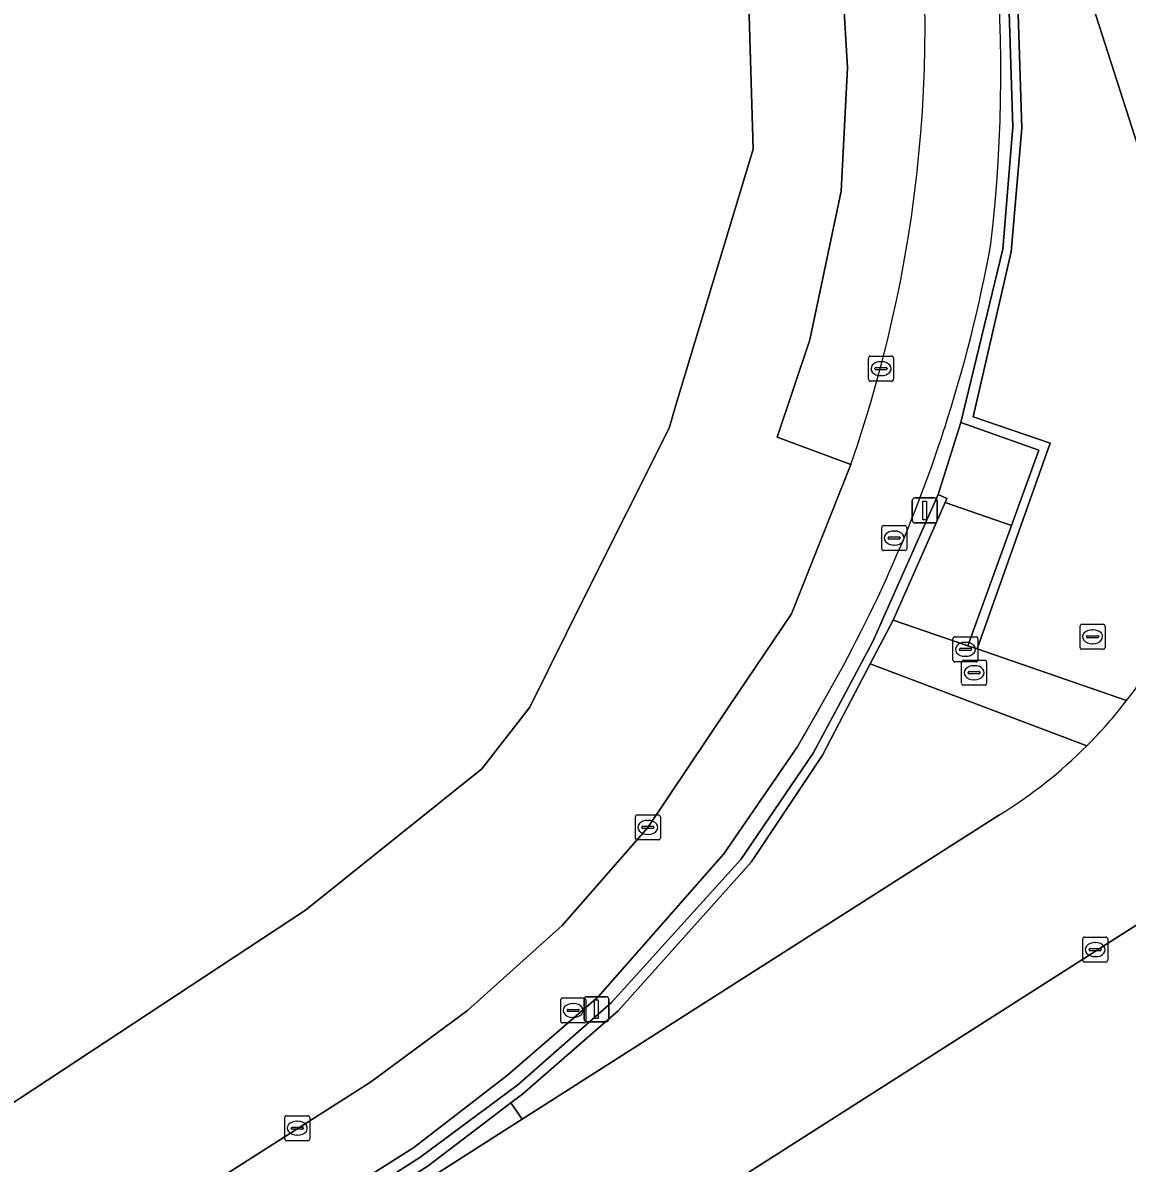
# Model space of a CAD drawing. Extents: x 161477 to 163040, y 383680 to 384871.
# Drawn here: x 162757.7 to 162801.91, y 384231.75 to 384277.4 of the extents above; entities that cross this region are included whole.
import ezdxf

# ---------------------------------------------------------------- set-up
doc = ezdxf.new("R2010")
doc.units = 0
for name, color, linetype in [('IMGEO_Berm_groen', 7, 'Continuous'), ('IMGEO_Berm_open', 7, 'Continuous'), ('IMGEO_Fietspad_open', 7, 'Continuous'), ('IMGEO_Gemengd_bos', 7, 'Continuous'), ('IMGEO_Kolk', 7, 'Continuous'), ('IMGEO_Lichtmast', 7, 'Continuous'), ('IMGEO_Muur', 7, 'Continuous'), ('IMGEO_Rioolput', 7, 'Continuous'), ('IMGEO_Voetpad_op_trap', 7, 'Continuous'), ('IMGEO_Voetpad_open', 7, 'Continuous')]:
    doc.layers.add(name, color=color, linetype=linetype)

msp = doc.modelspace()

# ---------------------------------------------------------------- linework, layer by layer
at = {"layer": 'IMGEO_Berm_groen'}
for points in [[(162712.633, 384459.824), (162740.568, 384408), (162747.949, 384394.24), (162757.124, 384375.468), (162766.529, 384347.024), (162782.254, 384298.067), (162784.758, 384290.27), (162786.785, 384281.406), (162786.77, 384278.144), (162786.934, 384272.336), (162783.872, 384262.182), (162783.569, 384261.176), (162780.201, 384254.445), (162777.995, 384250), (162776.076, 384247.535), (162769.02, 384241.879), (162719.164, 384209.03), (162709.291, 384203.756), (162707.384, 384202.741), (162696.814, 384197.09), (162687.543, 384192.138), (162678.849, 384188.781)], [(162719.917, 384202.066), (162771.611, 384234.986), (162775.495, 384237.856), (162779.29, 384241.257), (162782.718, 384245.18), (162785.955, 384250), (162788.468, 384253.741), (162790.846, 384259.717), (162787.902, 384260.811), (162789.21, 384264.703), (162790.459, 384270.654), (162790.712, 384275.611), (162790.111, 384285.695), (162789.667, 384287.848), (162769.683, 384350.356), (162764.739, 384366.211)], [(162804.618, 384265.377), (162799.943, 384279.918), (162799.634, 384280.892), (162797.119, 384288.811), (162796.465, 384288.602), (162796.647, 384287.874), (162797.385, 384282.775), (162797.689, 384273.179), (162797.268, 384268.236), (162795.739, 384261.629), (162798.828, 384260.57), (162795.9, 384252.333), (162801.889, 384250.265)], [(162800.3, 384248.458), (162791.628, 384251.74), (162790.715, 384250), (162789.711, 384248.086), (162786.861, 384243.791), (162781.533, 384237.848), (162777.717, 384234.527), (162777.229, 384234.156), (162777.691, 384233.503), (162789.362, 384240.95), (162796.802, 384245.697)], [(162807.058, 384244.367), (162806.827, 384244.221), (162804.914, 384242.955), (162740.876, 384202.134), (162728.183, 384194.06), (162727.443, 384193.677), (162725.567, 384192.746), (162726.577, 384189.869), (162762.818, 384203.024), (162771.283, 384206.403), (162775.251, 384208.154), (162778.93, 384210.051), (162780.986, 384211.111), (162782.117, 384211.937), (162785.094, 384214.111)]]:
    msp.add_lwpolyline(points, dxfattribs=at)
for centre, radius, start, end in [((162788.918, 384260.266), 16.379, 322.3678, 346.0999), ((162786.889, 384261.852), 18.954, 301.5331, 315.0356)]:
    msp.add_arc(centre, radius, start, end, dxfattribs=at)
at = {"layer": 'IMGEO_Berm_open'}
for points in [[(162724.124, 384199.308), (162724.556, 384199.583), (162734.477, 384205.927), (162777.691, 384233.503), (162777.229, 384234.156), (162773.925, 384231.646), (162725.026, 384200.481), (162724.888, 384200.831), (162773.596, 384231.968), (162777.519, 384234.877), (162781.265, 384238.179), (162786.441, 384243.903), (162789.342, 384248.157), (162790.322, 384250), (162791.722, 384252.635), (162794.348, 384258.518), (162795.254, 384261.395), (162796.936, 384268.334), (162797.329, 384273.231), (162797.025, 384282.858), (162796.348, 384287.619), (162794.579, 384293.79), (162777.286, 384348.584)], [(162789.615, 384250), (162788.702, 384248.4), (162785.763, 384244.136), (162780.736, 384238.411), (162777.101, 384235.269), (162773.348, 384232.379), (162724.809, 384201.573)]]:
    msp.add_lwpolyline(points, dxfattribs=at)
for centre, radius, start, end in [((162736.676, 384275.445), 60.176, 353.42707, 18.40636), ((162740.191, 384278.774), 57.186, 342.0414, 349.708), ((162740.101, 384278.79), 57.276, 329.824, 342.0536)]:
    msp.add_arc(centre, radius, start, end, dxfattribs=at)
at = {"layer": 'IMGEO_Fietspad_open'}
for points in [[(162774.37, 384358.856), (162776.334, 384353.796), (162778.046, 384348.883), (162797.119, 384288.811), (162799.634, 384280.892), (162799.943, 384279.918), (162804.618, 384265.377)], [(162790.846, 384259.717), (162788.468, 384253.741), (162785.955, 384250), (162782.718, 384245.18), (162779.29, 384241.257), (162775.495, 384237.856), (162771.611, 384234.986), (162719.917, 384202.066)], [(162724.809, 384201.573), (162773.348, 384232.379), (162777.101, 384235.269), (162780.736, 384238.411), (162785.763, 384244.136), (162788.702, 384248.4), (162789.615, 384250)], [(162796.802, 384245.697), (162789.362, 384240.95), (162777.691, 384233.503), (162734.477, 384205.927), (162724.556, 384199.583), (162724.124, 384199.308), (162727.443, 384193.677), (162728.183, 384194.06), (162740.876, 384202.134), (162804.914, 384242.955)]]:
    msp.add_lwpolyline(points, dxfattribs=at)
for centre, radius, start, end in [((162736.676, 384275.445), 60.176, 353.42707, 18.40636), ((162740.499, 384277.279), 53.323, 340.7701, 10.0189), ((162740.191, 384278.774), 57.186, 342.0414, 349.708), ((162740.101, 384278.79), 57.276, 329.824, 342.0536), ((162788.918, 384260.266), 16.379, 322.3678, 346.0999), ((162786.896, 384261.847), 18.946, 315.0319, 322.314), ((162786.889, 384261.852), 18.954, 301.5331, 315.0356)]:
    msp.add_arc(centre, radius, start, end, dxfattribs=at)
at = {"layer": 'IMGEO_Gemengd_bos'}
msp.add_lwpolyline([(162687.543, 384192.138), (162696.814, 384197.09), (162707.384, 384202.741), (162709.291, 384203.756), (162719.164, 384209.03), (162769.02, 384241.879), (162776.076, 384247.535), (162777.995, 384250), (162780.201, 384254.445), (162783.569, 384261.176), (162783.872, 384262.182), (162786.934, 384272.336), (162786.77, 384278.144), (162786.785, 384281.406), (162784.758, 384290.27), (162782.254, 384298.067), (162766.529, 384347.024), (162757.124, 384375.468), (162747.949, 384394.24), (162740.568, 384408), (162712.633, 384459.824)], dxfattribs=at)
at = {"layer": 'IMGEO_Kolk'}
for p, q in [((162791.63, 384264.053), (162792.482, 384264.053)), ((162791.555, 384263.127), (162791.555, 384263.979)), ((162791.814, 384263.547), (162791.814, 384263.559)), ((162791.857, 384263.596), (162792.255, 384263.596)), ((162792.043, 384263.833), (162792.068, 384263.833)), ((162792.298, 384263.559), (162792.298, 384263.547)), ((162792.556, 384263.979), (162792.556, 384263.127)), ((162792.252, 384263.51), (162791.854, 384263.51)), ((162792.066, 384263.273), (162792.041, 384263.273)), ((162792.482, 384263.053), (162791.63, 384263.053)), ((162800.027, 384252.394), (162800.027, 384253.246)), ((162800.102, 384253.32), (162800.954, 384253.32)), ((162800.515, 384253.1), (162800.54, 384253.1)), ((162801.028, 384253.246), (162801.028, 384252.394)), ((162794.933, 384251.891), (162794.933, 384252.743)), ((162795.008, 384252.817), (162795.86, 384252.817)), ((162795.421, 384252.597), (162795.446, 384252.597)), ((162795.934, 384252.743), (162795.934, 384251.891)), ((162800.286, 384252.814), (162800.286, 384252.826)), ((162800.724, 384252.777), (162800.326, 384252.777)), ((162800.329, 384252.863), (162800.727, 384252.863)), ((162800.77, 384252.826), (162800.77, 384252.814)), ((162795.192, 384252.311), (162795.192, 384252.323)), ((162795.63, 384252.274), (162795.232, 384252.274)), ((162795.235, 384252.36), (162795.633, 384252.36)), ((162795.676, 384252.323), (162795.676, 384252.311)), ((162800.954, 384252.32), (162800.102, 384252.32)), ((162800.538, 384252.54), (162800.513, 384252.54)), ((162795.86, 384251.817), (162795.008, 384251.817)), ((162795.284, 384250.956), (162795.284, 384251.808)), ((162795.359, 384251.882), (162796.211, 384251.882)), ((162795.444, 384252.037), (162795.419, 384252.037)), ((162796.285, 384251.808), (162796.285, 384250.956)), ((162795.543, 384251.376), (162795.543, 384251.388)), ((162795.981, 384251.339), (162795.583, 384251.339)), ((162795.586, 384251.425), (162795.984, 384251.425)), ((162795.772, 384251.662), (162795.797, 384251.662)), ((162796.027, 384251.388), (162796.027, 384251.376)), ((162796.211, 384250.882), (162795.359, 384250.882)), ((162795.795, 384251.102), (162795.77, 384251.102)), ((162782.223, 384244.763), (162782.223, 384245.615)), ((162782.298, 384245.689), (162783.15, 384245.689)), ((162782.711, 384245.469), (162782.736, 384245.469)), ((162783.224, 384245.615), (162783.224, 384244.763)), ((162782.482, 384245.183), (162782.482, 384245.195)), ((162782.92, 384245.146), (162782.522, 384245.146)), ((162782.525, 384245.232), (162782.923, 384245.232)), ((162782.734, 384244.909), (162782.709, 384244.909)), ((162782.966, 384245.195), (162782.966, 384245.183)), ((162783.15, 384244.689), (162782.298, 384244.689)), ((162800.132, 384239.869), (162800.132, 384240.721)), ((162800.207, 384240.795), (162801.059, 384240.795)), ((162801.133, 384240.721), (162801.133, 384239.869)), ((162800.391, 384240.289), (162800.391, 384240.301)), ((162800.434, 384240.338), (162800.832, 384240.338)), ((162800.62, 384240.575), (162800.645, 384240.575)), ((162800.875, 384240.301), (162800.875, 384240.289)), ((162800.829, 384240.252), (162800.431, 384240.252)), ((162800.643, 384240.015), (162800.618, 384240.015)), ((162801.059, 384239.795), (162800.207, 384239.795)), ((162768.186, 384232.721), (162768.186, 384233.573)), ((162768.261, 384233.647), (162769.113, 384233.647)), ((162768.674, 384233.427), (162768.699, 384233.427)), ((162769.187, 384233.573), (162769.187, 384232.721)), ((162768.445, 384233.141), (162768.445, 384233.153)), ((162768.883, 384233.104), (162768.485, 384233.104)), ((162768.488, 384233.19), (162768.886, 384233.19)), ((162768.929, 384233.153), (162768.929, 384233.141)), ((162769.113, 384232.647), (162768.261, 384232.647)), ((162768.697, 384232.867), (162768.672, 384232.867))]:
    msp.add_line(p, q, dxfattribs=at)
for points in [[(162791.63, 384264.053), (162792.482, 384264.053)], [(162791.555, 384263.127), (162791.555, 384263.979)], [(162792.556, 384263.979), (162792.556, 384263.127)], [(162792.482, 384263.053), (162791.63, 384263.053)], [(162800.027, 384252.394), (162800.027, 384253.246)], [(162800.102, 384253.32), (162800.954, 384253.32)], [(162801.028, 384253.246), (162801.028, 384252.394)], [(162794.933, 384251.891), (162794.933, 384252.743)], [(162795.008, 384252.817), (162795.86, 384252.817)], [(162795.934, 384252.743), (162795.934, 384251.891)], [(162800.954, 384252.32), (162800.102, 384252.32)], [(162795.86, 384251.817), (162795.008, 384251.817)], [(162795.284, 384250.956), (162795.284, 384251.808)], [(162795.359, 384251.882), (162796.211, 384251.882)], [(162796.285, 384251.808), (162796.285, 384250.956)], [(162796.211, 384250.882), (162795.359, 384250.882)], [(162782.223, 384244.763), (162782.223, 384245.615)], [(162782.298, 384245.689), (162783.15, 384245.689)], [(162783.224, 384245.615), (162783.224, 384244.763)], [(162783.15, 384244.689), (162782.298, 384244.689)], [(162800.132, 384239.869), (162800.132, 384240.721)], [(162800.207, 384240.795), (162801.059, 384240.795)], [(162801.133, 384240.721), (162801.133, 384239.869)], [(162801.059, 384239.795), (162800.207, 384239.795)], [(162768.186, 384232.721), (162768.186, 384233.573)], [(162768.261, 384233.647), (162769.113, 384233.647)], [(162769.187, 384233.573), (162769.187, 384232.721)], [(162769.113, 384232.647), (162768.261, 384232.647)]]:
    msp.add_lwpolyline(points, dxfattribs=at)
for centre, radius, start, end in [((162791.632, 384263.977), 0.0765, 91.552, 178.448), ((162791.632, 384263.977), 0.0765, 91.552, 178.448), ((162792.48, 384263.977), 0.0765, 1.552, 88.448), ((162792.48, 384263.977), 0.0765, 1.552, 88.448), ((162791.854, 384263.556), 0.0403, 85.8775, 175.7526), ((162792.259, 384263.558), 0.0386, 1.7309, 96.639), ((162791.632, 384263.129), 0.0765, 181.552, 268.448), ((162791.632, 384263.129), 0.0765, 181.552, 268.448), ((162791.851, 384263.546), 0.0366, 178.938, 274.7102), ((162792.255, 384263.553), 0.043, 264.8664, 352.4533), ((162792.48, 384263.129), 0.0765, 271.552, 358.448), ((162792.48, 384263.129), 0.0765, 271.552, 358.448), ((162800.104, 384253.244), 0.0765, 91.552, 178.448), ((162800.104, 384253.244), 0.0765, 91.552, 178.448), ((162800.952, 384253.244), 0.0765, 1.552, 88.448), ((162800.952, 384253.244), 0.0765, 1.552, 88.448), ((162795.01, 384252.741), 0.0765, 91.552, 178.448), ((162795.01, 384252.741), 0.0765, 91.552, 178.448), ((162795.858, 384252.741), 0.0765, 1.552, 88.448), ((162795.858, 384252.741), 0.0765, 1.552, 88.448), ((162800.326, 384252.823), 0.0403, 85.8775, 175.7526), ((162800.323, 384252.813), 0.0366, 178.938, 274.7102), ((162800.727, 384252.82), 0.043, 264.8664, 352.4533), ((162800.731, 384252.825), 0.0386, 1.7309, 96.639), ((162795.232, 384252.32), 0.0403, 85.8775, 175.7526), ((162795.229, 384252.31), 0.0366, 178.938, 274.7102), ((162795.633, 384252.317), 0.043, 264.8664, 352.4533), ((162795.637, 384252.322), 0.0386, 1.7309, 96.639), ((162800.104, 384252.396), 0.0765, 181.552, 268.448), ((162800.104, 384252.396), 0.0765, 181.552, 268.448), ((162800.952, 384252.396), 0.0765, 271.552, 358.448), ((162800.952, 384252.396), 0.0765, 271.552, 358.448), ((162795.01, 384251.893), 0.0765, 181.552, 268.448), ((162795.01, 384251.893), 0.0765, 181.552, 268.448), ((162795.361, 384251.806), 0.0765, 91.552, 178.448), ((162795.361, 384251.806), 0.0765, 91.552, 178.448), ((162795.858, 384251.893), 0.0765, 271.552, 358.448), ((162795.858, 384251.893), 0.0765, 271.552, 358.448), ((162796.209, 384251.806), 0.0765, 1.552, 88.448), ((162796.209, 384251.806), 0.0765, 1.552, 88.448), ((162795.583, 384251.385), 0.0403, 85.8775, 175.7526), ((162795.58, 384251.375), 0.0366, 178.938, 274.7102), ((162795.984, 384251.382), 0.043, 264.8664, 352.4533), ((162795.988, 384251.387), 0.0386, 1.7309, 96.639), ((162795.361, 384250.958), 0.0765, 181.552, 268.448), ((162795.361, 384250.958), 0.0765, 181.552, 268.448), ((162796.209, 384250.958), 0.0765, 271.552, 358.448), ((162796.209, 384250.958), 0.0765, 271.552, 358.448), ((162782.3, 384245.613), 0.0765, 91.552, 178.448), ((162782.3, 384245.613), 0.0765, 91.552, 178.448), ((162783.148, 384245.613), 0.0765, 1.552, 88.448), ((162783.148, 384245.613), 0.0765, 1.552, 88.448), ((162782.522, 384245.192), 0.0403, 85.8775, 175.7526), ((162782.519, 384245.182), 0.0366, 178.938, 274.7102), ((162782.923, 384245.189), 0.043, 264.8664, 352.4533), ((162782.927, 384245.194), 0.0386, 1.7309, 96.639), ((162782.3, 384244.765), 0.0765, 181.552, 268.448), ((162782.3, 384244.765), 0.0765, 181.552, 268.448), ((162783.148, 384244.765), 0.0765, 271.552, 358.448), ((162783.148, 384244.765), 0.0765, 271.552, 358.448), ((162800.209, 384240.719), 0.0765, 91.552, 178.448), ((162800.209, 384240.719), 0.0765, 91.552, 178.448), ((162801.057, 384240.719), 0.0765, 1.552, 88.448), ((162801.057, 384240.719), 0.0765, 1.552, 88.448), ((162800.431, 384240.298), 0.0403, 85.8775, 175.7526), ((162800.428, 384240.288), 0.0366, 178.938, 274.7102), ((162800.832, 384240.295), 0.043, 264.8664, 352.4533), ((162800.836, 384240.3), 0.0386, 1.7309, 96.639), ((162800.209, 384239.871), 0.0765, 181.552, 268.448), ((162800.209, 384239.871), 0.0765, 181.552, 268.448), ((162801.057, 384239.871), 0.0765, 271.552, 358.448), ((162801.057, 384239.871), 0.0765, 271.552, 358.448), ((162768.263, 384233.571), 0.0765, 91.552, 178.448), ((162768.263, 384233.571), 0.0765, 91.552, 178.448), ((162769.111, 384233.571), 0.0765, 1.552, 88.448), ((162769.111, 384233.571), 0.0765, 1.552, 88.448), ((162768.485, 384233.15), 0.0403, 85.8775, 175.7526), ((162768.482, 384233.14), 0.0366, 178.938, 274.7102), ((162768.886, 384233.147), 0.043, 264.8664, 352.4533), ((162768.89, 384233.152), 0.0386, 1.7309, 96.639), ((162768.263, 384232.723), 0.0765, 181.552, 268.448), ((162768.263, 384232.723), 0.0765, 181.552, 268.448), ((162769.111, 384232.723), 0.0765, 271.552, 358.448), ((162769.111, 384232.723), 0.0765, 271.552, 358.448)]:
    msp.add_arc(centre, radius, start, end, dxfattribs=at)
for centre, major_axis, ratio, start_param, end_param in [((162792.042, 384263.553), (-0.387, 0.002), 0.722429, 4.712389, 7.853982), ((162792.067, 384263.553), (-0.39, 0.002), 0.717154, 1.570796, 4.712389), ((162800.514, 384252.82), (-0.387, 0.002), 0.722429, 4.712389, 7.853982), ((162800.539, 384252.82), (-0.39, 0.002), 0.717154, 1.570796, 4.712389), ((162795.42, 384252.317), (-0.387, 0.002), 0.722429, 4.712389, 7.853982), ((162795.445, 384252.317), (-0.39, 0.002), 0.717154, 1.570796, 4.712389), ((162795.771, 384251.382), (-0.387, 0.002), 0.722429, 4.712389, 7.853982), ((162795.796, 384251.382), (-0.39, 0.002), 0.717154, 1.570796, 4.712389), ((162782.71, 384245.189), (-0.387, 0.002), 0.722429, 4.712389, 7.853982), ((162782.735, 384245.189), (-0.39, 0.002), 0.717154, 1.570796, 4.712389), ((162800.619, 384240.295), (-0.387, 0.002), 0.722429, 4.712389, 7.853982), ((162800.644, 384240.295), (-0.39, 0.002), 0.717154, 1.570796, 4.712389), ((162768.673, 384233.147), (-0.387, 0.002), 0.722429, 4.712389, 7.853982), ((162768.698, 384233.147), (-0.39, 0.002), 0.717154, 1.570796, 4.712389)]:
    msp.add_ellipse(centre, major_axis=major_axis, ratio=ratio, start_param=start_param, end_param=end_param, dxfattribs=at)
at = {"layer": 'IMGEO_Lichtmast'}
for p, q in [((162793.309, 384257.477), (162793.309, 384258.277)), ((162793.309, 384258.277), (162793.309, 384257.477)), ((162793.409, 384258.377), (162794.199, 384258.377)), ((162794.199, 384258.377), (162793.409, 384258.377)), ((162794.299, 384258.277), (162794.299, 384257.477)), ((162794.299, 384257.477), (162794.299, 384258.277)), ((162794.199, 384257.377), (162793.409, 384257.377)), ((162793.409, 384257.377), (162794.199, 384257.377)), ((162780.168, 384237.511), (162780.168, 384238.311)), ((162780.168, 384238.311), (162780.168, 384237.511)), ((162780.268, 384238.411), (162781.058, 384238.411)), ((162781.058, 384238.411), (162780.268, 384238.411)), ((162781.158, 384238.311), (162781.158, 384237.511)), ((162781.158, 384237.511), (162781.158, 384238.311)), ((162781.058, 384237.411), (162780.268, 384237.411)), ((162780.268, 384237.411), (162781.058, 384237.411))]:
    msp.add_line(p, q, dxfattribs=at)
for points in [[(162793.729, 384258.252), (162793.879, 384258.252), (162793.879, 384257.502), (162793.729, 384257.502), (162793.729, 384258.252)], [(162780.588, 384238.286), (162780.738, 384238.286), (162780.738, 384237.536), (162780.588, 384237.536), (162780.588, 384238.286)]]:
    msp.add_lwpolyline(points, dxfattribs=at)
for centre, start, end in [((162793.409, 384258.277), 90, 180), ((162793.409, 384258.277), 90, 180), ((162794.199, 384258.277), 0, 90), ((162794.199, 384258.277), 360, 90), ((162793.409, 384257.477), 180, 270), ((162793.409, 384257.477), 180, 270), ((162794.199, 384257.477), 270, 0), ((162794.199, 384257.477), 270, 0), ((162780.268, 384238.311), 90, 180), ((162780.268, 384238.311), 90, 180), ((162781.058, 384238.311), 0, 90), ((162781.058, 384238.311), 360, 90), ((162780.268, 384237.511), 180, 270), ((162780.268, 384237.511), 180, 270), ((162781.058, 384237.511), 270, 0), ((162781.058, 384237.511), 270, 0)]:
    msp.add_arc(centre, 0.1, start, end, dxfattribs=at)
at = {"layer": 'IMGEO_Muur'}
for points in [[(162778.421, 384346.433), (162777.676, 384348.734), (162777.286, 384348.584), (162794.579, 384293.79), (162796.348, 384287.619), (162797.025, 384282.858), (162797.329, 384273.231), (162796.936, 384268.334), (162795.254, 384261.395), (162798.37, 384260.297), (162797.274, 384257.277), (162795.527, 384252.462), (162795.9, 384252.333), (162798.828, 384260.57), (162795.739, 384261.629), (162797.268, 384268.236), (162797.689, 384273.179), (162797.385, 384282.775), (162796.647, 384287.874), (162796.465, 384288.602), (162795.746, 384291.47)], [(162773.925, 384231.646), (162777.229, 384234.156), (162777.717, 384234.527), (162781.533, 384237.848), (162786.861, 384243.791), (162789.711, 384248.086), (162790.715, 384250), (162791.628, 384251.74), (162792.546, 384253.491), (162794.62, 384258.195), (162794.691, 384258.357), (162794.348, 384258.518), (162791.722, 384252.635), (162790.322, 384250), (162789.342, 384248.157), (162786.441, 384243.903), (162781.265, 384238.179), (162777.519, 384234.877), (162773.596, 384231.968), (162724.888, 384200.831), (162725.026, 384200.481)]]:
    msp.add_lwpolyline(points, close=True, dxfattribs=at)
at = {"layer": 'IMGEO_Rioolput'}
for p, q in [((162792.085, 384256.346), (162792.085, 384257.198)), ((162792.16, 384257.272), (162793.012, 384257.272)), ((162793.086, 384257.198), (162793.086, 384256.346)), ((162792.344, 384256.766), (162792.344, 384256.778)), ((162792.782, 384256.729), (162792.384, 384256.729)), ((162792.387, 384256.815), (162792.785, 384256.815)), ((162792.573, 384257.052), (162792.598, 384257.052)), ((162792.828, 384256.778), (162792.828, 384256.766)), ((162793.012, 384256.272), (162792.16, 384256.272)), ((162792.596, 384256.492), (162792.571, 384256.492)), ((162779.231, 384237.433), (162779.231, 384238.285)), ((162779.306, 384238.359), (162780.158, 384238.359)), ((162779.719, 384238.139), (162779.744, 384238.139)), ((162780.232, 384238.285), (162780.232, 384237.433)), ((162779.49, 384237.853), (162779.49, 384237.865)), ((162779.928, 384237.816), (162779.53, 384237.816)), ((162779.533, 384237.902), (162779.931, 384237.902)), ((162779.742, 384237.579), (162779.717, 384237.579)), ((162779.974, 384237.865), (162779.974, 384237.853)), ((162780.158, 384237.359), (162779.306, 384237.359))]:
    msp.add_line(p, q, dxfattribs=at)
for points in [[(162792.085, 384256.346), (162792.085, 384257.198)], [(162792.16, 384257.272), (162793.012, 384257.272)], [(162793.086, 384257.198), (162793.086, 384256.346)], [(162793.012, 384256.272), (162792.16, 384256.272)], [(162779.231, 384237.433), (162779.231, 384238.285)], [(162779.306, 384238.359), (162780.158, 384238.359)], [(162780.232, 384238.285), (162780.232, 384237.433)], [(162780.158, 384237.359), (162779.306, 384237.359)]]:
    msp.add_lwpolyline(points, dxfattribs=at)
for centre, radius, start, end in [((162792.162, 384257.196), 0.0765, 91.552, 178.448), ((162792.162, 384257.196), 0.0765, 91.552, 178.448), ((162793.01, 384257.196), 0.0765, 1.552, 88.448), ((162793.01, 384257.196), 0.0765, 1.552, 88.448), ((162792.384, 384256.775), 0.0403, 85.8775, 175.7526), ((162792.381, 384256.765), 0.0366, 178.938, 274.7102), ((162792.785, 384256.772), 0.043, 264.8664, 352.4533), ((162792.789, 384256.777), 0.0386, 1.7309, 96.639), ((162792.162, 384256.348), 0.0765, 181.552, 268.448), ((162792.162, 384256.348), 0.0765, 181.552, 268.448), ((162793.01, 384256.348), 0.0765, 271.552, 358.448), ((162793.01, 384256.348), 0.0765, 271.552, 358.448), ((162779.308, 384238.283), 0.0765, 91.552, 178.448), ((162779.308, 384238.283), 0.0765, 91.552, 178.448), ((162780.156, 384238.283), 0.0765, 1.552, 88.448), ((162780.156, 384238.283), 0.0765, 1.552, 88.448), ((162779.53, 384237.862), 0.0403, 85.8775, 175.7526), ((162779.527, 384237.852), 0.0366, 178.938, 274.7102), ((162779.931, 384237.859), 0.043, 264.8664, 352.4533), ((162779.935, 384237.864), 0.0386, 1.7309, 96.639), ((162779.308, 384237.435), 0.0765, 181.552, 268.448), ((162779.308, 384237.435), 0.0765, 181.552, 268.448), ((162780.156, 384237.435), 0.0765, 271.552, 358.448), ((162780.156, 384237.435), 0.0765, 271.552, 358.448)]:
    msp.add_arc(centre, radius, start, end, dxfattribs=at)
for centre, major_axis, ratio, start_param, end_param in [((162792.572, 384256.772), (-0.387, 0.002), 0.722429, 4.712389, 7.853982), ((162792.597, 384256.772), (-0.39, 0.002), 0.717154, 1.570796, 4.712389), ((162779.718, 384237.859), (-0.387, 0.002), 0.722429, 4.712389, 7.853982), ((162779.743, 384237.859), (-0.39, 0.002), 0.717154, 1.570796, 4.712389)]:
    msp.add_ellipse(centre, major_axis=major_axis, ratio=ratio, start_param=start_param, end_param=end_param, dxfattribs=at)
at = {"layer": 'IMGEO_Voetpad_op_trap'}
msp.add_lwpolyline([(162797.274, 384257.277), (162794.62, 384258.195), (162792.546, 384253.491), (162795.527, 384252.462)], close=True, dxfattribs=at)
at = {"layer": 'IMGEO_Voetpad_open'}
for points in [[(162764.739, 384366.211), (162769.683, 384350.356), (162789.667, 384287.848), (162790.111, 384285.695), (162790.712, 384275.611), (162790.459, 384270.654), (162789.21, 384264.703), (162787.902, 384260.811), (162790.846, 384259.717)], [(162795.9, 384252.333), (162795.527, 384252.462), (162792.546, 384253.491), (162791.628, 384251.74), (162800.3, 384248.458)], [(162801.889, 384250.265), (162795.9, 384252.333)]]:
    msp.add_lwpolyline(points, dxfattribs=at)
msp.add_lwpolyline([(162798.37, 384260.297), (162795.254, 384261.395), (162794.348, 384258.518), (162794.691, 384258.357), (162794.62, 384258.195), (162797.274, 384257.277)], close=True, dxfattribs=at)
for centre, radius, start, end in [((162740.499, 384277.279), 53.323, 340.7701, 10.0189), ((162786.896, 384261.847), 18.946, 315.0319, 322.314)]:
    msp.add_arc(centre, radius, start, end, dxfattribs=at)

doc.saveas('drawing.dxf')
